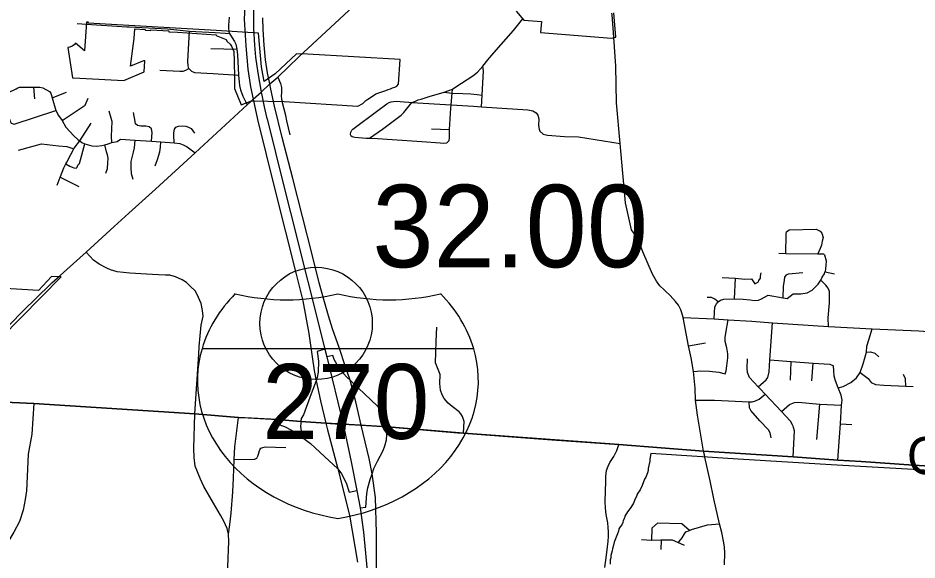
# Model space of a CAD drawing. Extents: x 1729596 to 1934326, y 644115 to 911751.
# Drawn here: x 1851219 to 1863218, y 747751 to 754984 of the extents above; entities that cross this region are included whole.
import ezdxf

# ---------------------------------------------------------------- set-up
doc = ezdxf.new("R2010")
doc.units = 0
for name, color, linetype in [('Default', 7, 'Continuous'), ('GM_X_City_Street', 7, 'Continuous'), ('GM_X_Corporation', 7, 'Continuous'), ('GM_X_Corporation_Text', 7, 'Continuous'), ('GM_X_County_Road', 7, 'Continuous'), ('GM_X_Interchange_Ramps', 7, 'Continuous'), ('GM_X_Interstate_Route', 7, 'Continuous'), ('GM_X_Interstate_Shield', 7, 'Continuous'), ('GM_X_Township', 7, 'Continuous'), ('GM_X_Township_Road', 7, 'Continuous')]:
    doc.layers.add(name, color=color, linetype=linetype)

msp = doc.modelspace()

# ---------------------------------------------------------------- linework, layer by layer
at = {"layer": 'Default'}
msp.add_circle((1855198, 750908), 750, dxfattribs=at)
at = {"layer": 'GM_X_City_Street'}
for points in [[(1855029, 754523), (1856054, 755476), (1856847, 756244), (1857234, 756623), (1857364, 756757), (1857413, 756816), (1857458, 756876), (1857489, 756923), (1857514, 756967), (1857537, 757007), (1857569, 757067), (1857601, 757143), (1857622, 757212), (1857630, 757238)], [(1854044, 754778), (1854038, 754808), (1854033, 754845), (1854033, 754888), (1854040, 754996)], [(1855660, 753415), (1855658, 753435), (1855662, 753460), (1855674, 753485), (1855687, 753500), (1856020, 753750), (1856142, 753838), (1856175, 753856), (1856201, 753864), (1856231, 753871), (1856267, 753873), (1856375, 753863), (1856437, 753860), (1856475, 753856), (1856514, 753870), (1856561, 753891), (1856600, 753902), (1856706, 753937), (1856905, 753992), (1856971, 754015), (1857017, 754034), (1857063, 754065), (1857290, 754210), (1857351, 754263), (1857423, 754341), (1857489, 754425), (1857571, 754519), (1857831, 754819), (1857958, 754972)], [(1852009, 754911), (1852133, 754901)], [(1853501, 754308), (1853490, 754346), (1853488, 754401), (1853507, 754810)], [(1859454, 752088), (1859408, 752155), (1859329, 752517), (1859255, 753310), (1859205, 753850), (1859199, 754339), (1859170, 754729)], [(1853795, 754578), (1854141, 754568)], [(1853113, 754289), (1853379, 754274), (1853424, 754276), (1853458, 754288), (1853501, 754308)], [(1853501, 754308), (1853536, 754272), (1853575, 754257), (1853826, 754241), (1854164, 754221)], [(1857407, 753798), (1857413, 753956), (1857431, 754277), (1857423, 754341)], [(1851037, 753940), (1851069, 753975), (1851092, 753990), (1851196, 754040), (1851218, 754052), (1851239, 754059), (1851416, 754060), (1851430, 754060), (1851450, 754060), (1851512, 754061), (1851552, 754051), (1851639, 754002), (1851657, 753982), (1851676, 753919)], [(1851444, 753904), (1851430, 754060)], [(1851676, 753919), (1851867, 753992)], [(1856905, 753992), (1857016, 753980), (1857156, 753977), (1857265, 753972), (1857346, 753964), (1857413, 753956)], [(1856944, 753319), (1856973, 753351), (1856980, 753382), (1856980, 753496), (1856997, 753779), (1857002, 753825), (1857016, 753980), (1857017, 754034)], [(1851037, 753940), (1851020, 753898), (1851016, 753870), (1851115, 753608), (1851127, 753582), (1851141, 753574), (1851169, 753568), (1851725, 753751)], [(1851676, 753919), (1851725, 753751), (1851758, 753684), (1851810, 753616), (1851860, 753529), (1851965, 753413), (1852019, 753361), (1852043, 753343), (1852072, 753322), (1852112, 753306), (1852204, 753279), (1852270, 753274), (1852338, 753284), (1852377, 753292), (1852422, 753303), (1852472, 753321), (1852542, 753334), (1852588, 753366), (1852783, 753355), (1853000, 753341), (1853125, 753329), (1853303, 753320), (1853380, 753308), (1853425, 753293), (1853479, 753266), (1853583, 753183)], [(1851810, 753616), (1852117, 753819), (1852156, 753915)], [(1851672, 751448), (1851780, 751548), (1851958, 751708), (1852129, 751858), (1852504, 752203), (1852698, 752381), (1853053, 752701), (1853583, 753183), (1854276, 753823), (1854317, 753861)], [(1854852, 753425), (1854808, 753613), (1854793, 753682), (1854773, 753767), (1854746, 753869)], [(1855910, 753382), (1855968, 753420), (1856082, 753498), (1856335, 753688), (1856367, 753722), (1856475, 753856)], [(1856475, 753856), (1857002, 753825), (1857297, 753805), (1857407, 753798), (1858022, 753757), (1858091, 753746), (1858133, 753720), (1858157, 753685), (1858169, 753638), (1858165, 753550), (1858173, 753498), (1858184, 753472), (1858227, 753435), (1858284, 753418), (1858514, 753404), (1858700, 753400), (1859255, 753310)], [(1852472, 753321), (1852467, 753405), (1852477, 753601), (1852463, 753649), (1852434, 753740)], [(1853000, 753341), (1853008, 753455), (1853003, 753503), (1852972, 753531), (1852924, 753540), (1852861, 753542), (1852815, 753550), (1852789, 753573), (1852781, 753602), (1852762, 753722)], [(1852043, 753343), (1852195, 753582)], [(1853303, 753320), (1853300, 753420), (1853301, 753451), (1853307, 753499), (1853325, 753525), (1853360, 753540), (1853411, 753544), (1853460, 753540), (1853494, 753529), (1853529, 753507), (1853577, 753445)], [(1855660, 753415), (1855681, 753403), (1855715, 753393), (1855866, 753379), (1855910, 753382), (1856017, 753375), (1856211, 753364), (1856610, 753337), (1856853, 753316), (1856899, 753312), (1856944, 753319)], [(1856737, 753506), (1856980, 753496)], [(1851225, 753218), (1851532, 753305), (1851762, 753279), (1851870, 753268), (1851966, 753236)], [(1851743, 752752), (1851783, 752858), (1851788, 752870), (1851831, 752982), (1851858, 753037), (1851870, 753062), (1851923, 753161), (1851966, 753236), (1851971, 753245), (1852043, 753343)], [(1851858, 753037), (1851911, 753007), (1851941, 752995), (1851963, 752983), (1851995, 752980), (1852007, 752992), (1852019, 753018), (1852039, 753042), (1852112, 753306)], [(1852390, 752914), (1852413, 752974), (1852417, 753052), (1852422, 753114), (1852413, 753159), (1852399, 753197), (1852377, 753292)], [(1852758, 752830), (1852734, 752904), (1852730, 752988), (1852731, 753067), (1852762, 753192), (1852775, 753250), (1852783, 753355)], [(1853050, 753012), (1853082, 753097), (1853113, 753196), (1853121, 753260), (1853125, 753329)], [(1851783, 752858), (1852032, 752735)], [(1859856, 751343), (1859841, 751356), (1859784, 751411), (1859741, 751473), (1859687, 751564), (1859557, 751865), (1859494, 752031), (1859454, 752088)], [(1861469, 751843), (1861470, 752089), (1861470, 752111), (1861476, 752131)], [(1861476, 752131), (1861512, 752157), (1861872, 752166), (1861924, 752140), (1861946, 752114), (1861964, 752056), (1861954, 752006), (1861944, 751953), (1861924, 751909), (1861893, 751837)], [(1853639, 750599), (1853664, 750886), (1853690, 751006), (1853683, 751080), (1853665, 751175), (1853629, 751256), (1853589, 751337), (1853517, 751404), (1853467, 751455), (1853409, 751489), (1853323, 751529), (1853247, 751553), (1853190, 751550), (1853093, 751557), (1852936, 751567), (1852712, 751578), (1852541, 751597), (1852453, 751621), (1852405, 751644), (1852304, 751700), (1852229, 751753), (1852129, 751858)], [(1861374, 751844), (1861469, 751843), (1861893, 751837), (1861968, 751836), (1861985, 751822), (1862006, 751745), (1862001, 751681), (1861997, 751639), (1861992, 751595)], [(1860543, 751169), (1860564, 751194), (1860597, 751217), (1860641, 751231), (1860780, 751236), (1860897, 751233), (1860992, 751223), (1861048, 751212), (1861102, 751220), (1861140, 751237), (1861230, 751286), (1861433, 751249), (1861485, 751240), (1861564, 751304), (1861667, 751302), (1861752, 751316), (1861819, 751353), (1861898, 751433), (1861936, 751485), (1861953, 751526), (1861984, 751569), (1861988, 751595), (1861992, 751595), (1862118, 751571)], [(1861433, 751249), (1861435, 751401), (1861449, 751487), (1861455, 751527), (1861474, 751556), (1861504, 751568), (1861696, 751589)], [(1860618, 751519), (1860793, 751510), (1860920, 751500), (1861007, 751502), (1861054, 751434), (1861100, 751465), (1861108, 751479), (1861129, 751513), (1861127, 751537), (1861136, 751581)], [(1860780, 751236), (1860793, 751510)], [(1862049, 751272), (1862049, 751336), (1862032, 751378), (1862001, 751420), (1861936, 751485)], [(1860368, 749204), (1860290, 749682), (1860261, 749882), (1860255, 750045), (1860234, 750267), (1860205, 750447), (1860168, 750610), (1860095, 750987), (1860077, 751049), (1860066, 751089), (1860034, 751150), (1859996, 751202), (1859924, 751279), (1859856, 751343)], [(1860564, 751194), (1860519, 751233), (1860474, 751253), (1860416, 751256)], [(1862037, 750868), (1862033, 750982), (1862050, 751182), (1862049, 751272)], [(1860510, 750971), (1860521, 751129), (1860535, 751159), (1860543, 751169)], [(1860095, 750987), (1860510, 750971), (1860699, 750957), (1861015, 750936), (1861290, 750914), (1862037, 750868), (1862619, 750836), (1863241, 750810), (1864452, 750722), (1864480, 750720)], [(1860658, 750237), (1860669, 750274), (1860679, 750341), (1860695, 750450), (1860691, 750503), (1860679, 750582), (1860658, 750665), (1860656, 750722), (1860666, 750779), (1860699, 750957)], [(1861099, 750062), (1861203, 750154), (1861225, 750185), (1861244, 750263), (1861252, 750422), (1861290, 750914)], [(1857164, 749442), (1857173, 749601), (1857150, 749668), (1857130, 749702), (1857107, 749727), (1857015, 749799), (1856961, 749842), (1856908, 749905), (1856881, 749956), (1856858, 750017), (1856851, 750107), (1856855, 750227), (1856793, 750384), (1856802, 750666), (1856811, 750860)], [(1862166, 750047), (1862230, 750067), (1862334, 750119), (1862411, 750183), (1862457, 750253), (1862501, 750369), (1862545, 750524), (1862548, 750604), (1862576, 750691), (1862619, 750836)], [(1860168, 750610), (1860394, 750650)], [(1853581, 749702), (1853581, 749702), (1853631, 750497), (1853639, 750599)], [(1862545, 750524), (1862598, 750529), (1862653, 750513), (1862708, 750463)], [(1861125, 750034), (1861099, 750062), (1860983, 750185), (1860956, 750254), (1860953, 750310), (1860956, 750435)], [(1861252, 750422), (1861536, 750401), (1861831, 750379), (1862056, 750365), (1862102, 750343)], [(1861527, 750151), (1861536, 750401)], [(1860234, 750267), (1860334, 750277), (1860447, 750271), (1860571, 750256), (1860658, 750237)], [(1861813, 750142), (1861831, 750379)], [(1862184, 749391), (1862198, 749568), (1862212, 749816), (1862218, 749885), (1862204, 749952), (1862166, 750047), (1862130, 750142), (1862114, 750203), (1862109, 750276), (1862102, 750343)], [(1862457, 750253), (1862513, 750214), (1862566, 750173), (1862605, 750121), (1862664, 750094), (1862775, 750082), (1863070, 750070), (1863165, 750066)], [(1863070, 750070), (1863062, 750170), (1863037, 750225)], [(1861564, 749535), (1861557, 749556), (1861527, 749602), (1861410, 749733), (1861191, 749965), (1861125, 750034)], [(1860261, 749882), (1860515, 749884), (1860979, 749861), (1861017, 749863), (1861062, 749877), (1861110, 749898), (1861191, 749965)], [(1850164, 749899), (1850178, 749898), (1851432, 749838), (1853581, 749702), (1854164, 749653), (1854211, 749651)], [(1851432, 749838), (1851405, 749428), (1851356, 749164), (1851343, 748864), (1851333, 748672), (1851315, 748559), (1851290, 748415), (1851241, 748265), (1851165, 748123), (1851097, 748013), (1851039, 747917), (1850993, 747855), (1850933, 747761), (1850903, 747696), (1850893, 747632), (1850888, 747450), (1850873, 747113), (1850864, 746855), (1850853, 746374), (1850846, 746224), (1850838, 745952), (1850846, 745706), (1850886, 745480), (1850900, 745441)], [(1861271, 749383), (1861259, 749449), (1861234, 749489), (1861122, 749607), (1861000, 749744), (1860984, 749781), (1860979, 749861)], [(1861410, 749733), (1861515, 749824), (1861582, 749853), (1861630, 749856), (1861920, 749832), (1862212, 749816)], [(1861879, 749358), (1861920, 749832)], [(1853922, 748347), (1853827, 748510), (1853700, 748733), (1853654, 748831), (1853585, 749004), (1853571, 749118), (1853568, 749238), (1853581, 749702)], [(1854028, 748094), (1854048, 748224), (1854064, 748375), (1854086, 748661), (1854095, 748841), (1854106, 749091), (1854114, 749260), (1854164, 749653)], [(1854211, 749651), (1854678, 749625), (1854995, 749599)], [(1854995, 749599), (1855330, 749578), (1855521, 749565)], [(1855521, 749565), (1855559, 749563), (1855798, 749550), (1856152, 749530), (1856204, 749525)], [(1862198, 749568), (1862346, 749560)], [(1856204, 749525), (1856569, 749494)], [(1856569, 749494), (1857091, 749448)], [(1857091, 749448), (1857164, 749442), (1858345, 749356)], [(1861567, 749127), (1861582, 749475), (1861570, 749517), (1861564, 749535)], [(1858345, 749356), (1859239, 749292), (1860368, 749204), (1861567, 749127), (1862160, 749085), (1862472, 749064), (1863172, 749017), (1865082, 748902), (1866053, 748847)], [(1862160, 749085), (1862184, 749391)], [(1854368, 749095), (1854381, 749095), (1854407, 749111), (1854422, 749135), (1854431, 749165), (1854442, 749211), (1854445, 749223), (1854459, 749241), (1854485, 749254), (1854518, 749260), (1854794, 749251)], [(1859050, 747649), (1859073, 747815), (1859088, 747928), (1859095, 747999), (1859099, 748067), (1859100, 748127), (1859097, 748185), (1859092, 748246), (1859071, 748360), (1859059, 748442), (1859056, 748531), (1859063, 748801), (1859066, 748867), (1859071, 748906), (1859075, 748943), (1859094, 749001), (1859119, 749052), (1859171, 749131), (1859210, 749211), (1859239, 749292)], [(1860380, 749153), (1860368, 749204)], [(1854106, 749091), (1854368, 749095)], [(1860648, 747687), (1860652, 747847), (1860647, 747922), (1860638, 747982), (1860611, 748117), (1860581, 748234), (1860508, 748565), (1860459, 748809), (1860388, 749123), (1860380, 749153)], [(1853953, 746027), (1853963, 746238), (1854012, 747167), (1854020, 747660), (1854033, 747996), (1854028, 748094), (1854012, 748171), (1853967, 748271), (1853922, 748347)], [(1860180, 748145), (1860077, 748233), (1859754, 748244), (1859680, 748177), (1859674, 748012)], [(1860026, 747984), (1860044, 747998), (1860084, 748046), (1860114, 748100), (1860134, 748125), (1860180, 748145), (1860208, 748157), (1860420, 748220), (1860581, 748234)], [(1860114, 747945), (1860026, 747984), (1859954, 748014), (1859808, 748017), (1859797, 748017), (1859680, 748012), (1859674, 748012), (1859541, 748022)], [(1859805, 747889), (1859808, 748017)]]:
    msp.add_lwpolyline(points, dxfattribs=at)
at = {"layer": 'GM_X_Corporation'}
for points in [[(1857870, 755076), (1857972, 754956), (1858204, 754936), (1858193, 754789), (1859139, 754715), (1859200, 754730), (1859171, 755054)], [(1863464, 748940), (1863089, 748962), (1862072, 749022), (1860830, 749095), (1859666, 749172), (1859651, 749098), (1859651, 749070), (1859639, 749013), (1859628, 748972), (1859628, 748944), (1859622, 748915), (1859599, 748858), (1859582, 748829), (1859548, 748743), (1859525, 748686), (1859502, 748657), (1859485, 748629), (1859473, 748600), (1859456, 748566), (1859433, 748509), (1859399, 748451), (1859353, 748394), (1859319, 748337), (1859313, 748308), (1859296, 748279), (1859290, 748251), (1859279, 748222), (1859256, 748194), (1859239, 748165), (1859233, 748136), (1859221, 748102), (1859176, 747987), (1859164, 747930), (1859153, 747901), (1859147, 747873), (1859141, 747844), (1859130, 747810), (1859130, 747781), (1859124, 747753), (1859124, 747695)]]:
    msp.add_lwpolyline(points, dxfattribs=at)
for points in [[(1851884, 754592), (1851946, 754187), (1852044, 754181), (1852632, 754149), (1852903, 754266), (1852912, 754411), (1852895, 754413), (1852722, 754343), (1852772, 754709), (1852779, 754839), (1852917, 754831), (1852916, 754822), (1852993, 754818), (1852994, 754827), (1853232, 754811), (1853232, 754801), (1853350, 754795), (1853864, 754760), (1853863, 754749), (1853999, 754696), (1854008, 754676), (1854050, 754635), (1854070, 754606), (1854101, 754536), (1854106, 754408), (1854107, 754185), (1854108, 754041), (1854200, 753825), (1854336, 753879), (1854772, 753868), (1855753, 753806), (1855820, 753844), (1855860, 753881), (1855890, 753902), (1855938, 753933), (1855993, 753971), (1856127, 754018), (1856160, 754031), (1856189, 754039), (1856218, 754051), (1856247, 754060), (1856277, 754076), (1856297, 754101), (1856321, 754431), (1855082, 754503), (1854936, 754505), (1854651, 754237), (1854503, 754137), (1854469, 754330), (1854427, 754783), (1853866, 754819), (1852158, 754915), (1852160, 754929), (1852133, 754930), (1852108, 754545), (1851986, 754648), (1851967, 754627), (1851942, 754610), (1851909, 754596)], [(1849718, 751453), (1849718, 751327), (1849725, 751300), (1849722, 751274), (1849728, 751244), (1849728, 751218), (1849732, 751191), (1849732, 751161), (1849738, 751135), (1849741, 751108), (1849741, 751082), (1849745, 751055), (1849763, 751013), (1850889, 750754), (1850587, 750443), (1850724, 750443), (1851794, 751528), (1851667, 751535), (1851494, 751348)]]:
    msp.add_lwpolyline(points, close=True, dxfattribs=at)
at = {"layer": 'GM_X_County_Road'}
for points in [[(1859170, 754729), (1859148, 755027), (1859146, 755049)], [(1854317, 753861), (1854359, 753899), (1854464, 753996), (1854579, 754103), (1854687, 754196), (1854967, 754466), (1855029, 754523)], [(1850625, 750413), (1850654, 750442), (1850761, 750538), (1851287, 751075), (1851650, 751428), (1851672, 751448)]]:
    msp.add_lwpolyline(points, dxfattribs=at)
at = {"layer": 'GM_X_Interchange_Ramps'}
for points in [[(1854255, 755308), (1854238, 754970), (1854262, 754611), (1854288, 754302), (1854324, 754065), (1854359, 753899), (1854414, 753631), (1854649, 752693), (1854933, 751563), (1855020, 751211), (1855063, 750991), (1855100, 750774), (1855144, 750461), (1855171, 750278), (1855198, 750140), (1855257, 749875), (1855330, 749578), (1855348, 749488), (1855487, 748967), (1855643, 748349), (1855749, 747720)], [(1856003, 747647), (1856002, 748113), (1855989, 748584), (1855944, 748902), (1855908, 749105), (1855798, 749550), (1855727, 749862), (1855651, 750152), (1855588, 750343), (1855509, 750573), (1855415, 750834), (1855363, 751011), (1855312, 751198), (1855239, 751451), (1855147, 751826), (1854886, 752844), (1854744, 753388), (1854643, 753809), (1854593, 754032), (1854579, 754103), (1854548, 754252), (1854524, 754424), (1854503, 754622), (1854493, 754828), (1854485, 754985)], [(1855316, 750564), (1855214, 750535), (1855228, 750405), (1855226, 750257), (1855213, 750185), (1855198, 750140), (1855134, 749967), (1855030, 749690), (1854998, 749637), (1854995, 749599)], [(1856152, 749530), (1856151, 749564), (1856149, 749626), (1856139, 749662), (1856127, 749690), (1856110, 749715), (1856080, 749747), (1856014, 749808), (1855681, 750126), (1855651, 750152), (1855607, 750190), (1855513, 750294), (1855473, 750366), (1855441, 750428), (1855420, 750480), (1855343, 750461)], [(1854678, 749625), (1854675, 749568), (1854775, 749531), (1854870, 749483), (1855016, 749387), (1855123, 749306), (1855309, 749134), (1855487, 748967), (1855538, 748900), (1855600, 748781), (1855637, 748658), (1855743, 748680)], [(1854995, 749599), (1854993, 749576), (1854990, 749534), (1854992, 749502), (1854999, 749475), (1855014, 749445), (1855033, 749408), (1855016, 749387)], [(1855787, 748448), (1855862, 748457), (1855876, 748637), (1855887, 748712), (1855918, 748827), (1855944, 748902), (1855968, 748972), (1856018, 749068), (1856052, 749135), (1856092, 749212), (1856117, 749274), (1856137, 749356), (1856148, 749489), (1856152, 749530)]]:
    msp.add_lwpolyline(points, dxfattribs=at)
at = {"layer": 'GM_X_Interstate_Route'}
for points in [[(1854549, 758226), (1854546, 758157), (1854519, 757746), (1854494, 757362), (1854462, 756883), (1854364, 755208), (1854361, 754854), (1854362, 754845)], [(1854362, 754845), (1854377, 754623), (1854389, 754459), (1854419, 754250), (1854464, 753996), (1854473, 753953)], [(1854473, 753953), (1854506, 753797), (1854542, 753643)], [(1854542, 753643), (1854543, 753636), (1854654, 753187), (1854786, 752668)], [(1854786, 752668), (1854857, 752389), (1855316, 750564), (1855343, 750461), (1855559, 749563)], [(1855559, 749563), (1855666, 749062), (1855743, 748680), (1855787, 748448), (1855832, 748122), (1855889, 747513), (1855913, 746894), (1855910, 746218), (1855867, 745511), (1855827, 744875), (1855781, 744012), (1855679, 742509)]]:
    msp.add_lwpolyline(points, dxfattribs=at)
at = {"layer": 'GM_X_Interstate_Shield'}
msp.add_line((1857302, 750570), (1853676, 750570), dxfattribs=at)
msp.add_line((1857302, 750570), (1853676, 750570), dxfattribs=at)
for centre, start_param, end_param in [((1855958, 750142), 2.47259, 2.911027), ((1854804, 753098), 4.415841, 5.008937), ((1856174, 753098), 4.415841, 5.008937), ((1855020, 750142), 0.230566, 0.669003), ((1855958, 750142), 2.911027, 4.511031), ((1855020, 750142), 4.913747, 6.513751)]:
    msp.add_ellipse(centre, major_axis=(2344, 0), ratio=0.8, start_param=start_param, end_param=end_param, dxfattribs=at)
at = {"layer": 'GM_X_Township'}
msp.add_lwpolyline([(1865082, 748902), (1863172, 749017), (1862472, 749064), (1862160, 749085), (1861567, 749127), (1860368, 749204), (1859239, 749292), (1857164, 749442), (1856152, 749530), (1855788, 749550), (1855559, 749563), (1855330, 749578), (1854995, 749599), (1854678, 749625), (1854164, 749653), (1853581, 749702), (1851432, 749838), (1850178, 749898), (1848956, 749976), (1847649, 750064), (1846056, 750164), (1844025, 750293)], dxfattribs=at)
at = {"layer": 'GM_X_Township_Road'}
for points in [[(1852133, 754901), (1852672, 754867), (1852703, 754865)], [(1852703, 754865), (1853214, 754839), (1853507, 754810), (1853851, 754791), (1853987, 754780), (1854044, 754778), (1854076, 754720), (1854109, 754669), (1854125, 754633), (1854141, 754568), (1854148, 754491), (1854164, 754221), (1854172, 754126), (1854177, 754081), (1854188, 754027), (1854222, 753939), (1854276, 753823)], [(1854687, 754196), (1854724, 754108), (1854738, 754058), (1854736, 754022), (1854734, 753984), (1854732, 753945), (1854738, 753900), (1854746, 753869)]]:
    msp.add_lwpolyline(points, dxfattribs=at)

# ---------------------------------------------------------------- texts
at = {"layer": 'Default'}
msp.add_text('32.00', height=1100, dxfattribs=at).set_placement((1855948, 751658))
at = {"layer": 'GM_X_Corporation_Text'}
msp.add_text('GAHANNA', height=500, rotation=0, dxfattribs=at).set_placement((1863083, 748893))
at = {"layer": 'GM_X_Interstate_Shield'}
msp.add_text('270', height=1000, dxfattribs=at).set_placement((1854479, 749367))

doc.saveas('drawing.dxf')
